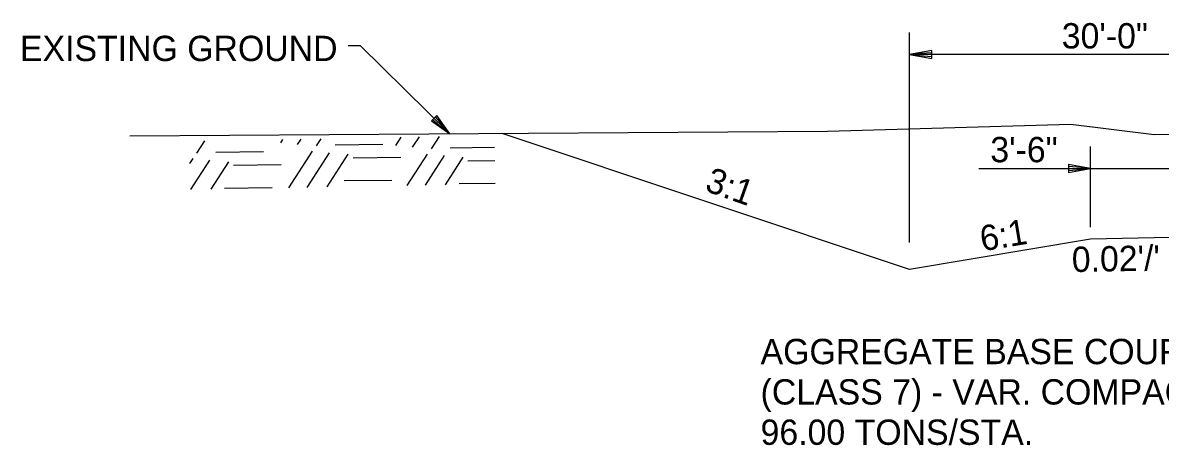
# Model space of a CAD drawing. Extents: x 1734743 to 1735935, y 759845 to 763831.
# Drawn here: x 1735617.1 to 1735671, y 760841.9 to 760862 of the extents above; entities that cross this region are included whole.
import ezdxf

# ---------------------------------------------------------------- set-up
doc = ezdxf.new("R2010")
doc.units = 0
doc.layers.add('19', color=7, linetype='Continuous')

msp = doc.modelspace()

# ---------------------------------------------------------------- linework, layer by layer
at = {"layer": '19'}
for p, q in [((1735659.144, 760851.544), (1735659.144, 760861.499)), ((1735660.194, 760860.633), (1735659.144, 760860.449)), ((1735659.144, 760860.449), (1735660.194, 760860.265)), ((1735689.144, 760860.449), (1735659.144, 760860.449)), ((1735660.194, 760860.536), (1735659.424, 760860.475)), ((1735659.424, 760860.423), (1735660.194, 760860.353)), ((1735660.194, 760860.265), (1735660.194, 760860.633)), ((1735636.714, 760857.563), (1735636.46, 760857.301)), ((1735637.151, 760856.907), (1735636.652, 760857.493)), ((1735637.335, 760856.697), (1735636.714, 760857.563)), ((1735636.46, 760857.301), (1735637.335, 760856.697)), ((1735636.521, 760857.362), (1735637.116, 760856.872)), ((1735629.313, 760856.271), (1735629.414, 760856.427)), ((1735630.112, 760856.193), (1735630.274, 760856.443)), ((1735631.004, 760856.118), (1735631.226, 760856.461)), ((1735634.768, 760856.133), (1735635.027, 760856.533)), ((1735635.567, 760856.056), (1735635.887, 760856.55)), ((1735636.458, 760855.98), (1735636.839, 760856.568)), ((1735659.144, 760850.269), (1735639.813, 760856.713)), ((1735625.336, 760855.769), (1735625.717, 760856.357)), ((1735626.225, 760855.823), (1735628.487, 760855.847)), ((1735629.699, 760854.137), (1735630.823, 760855.873)), ((1735631.893, 760856.172), (1735634.155, 760856.196)), ((1735637.347, 760856.034), (1735639.453, 760856.057)), ((1735667.733, 760852.265), (1735667.733, 760856.098)), ((1735625.005, 760855.291), (1735625.155, 760855.524)), ((1735625.05, 760854.049), (1735625.954, 760855.447)), ((1735626.002, 760854.067), (1735626.846, 760855.371)), ((1735630.559, 760854.154), (1735631.622, 760855.795)), ((1735631.512, 760854.172), (1735632.514, 760855.72)), ((1735632.739, 760855.557), (1735635.001, 760855.581)), ((1735635.312, 760854.244), (1735636.278, 760855.735)), ((1735636.172, 760854.26), (1735637.076, 760855.658)), ((1735637.124, 760854.278), (1735637.968, 760855.582)), ((1735638.193, 760855.419), (1735639.465, 760855.433)), ((1735627.071, 760855.208), (1735629.333, 760855.233)), ((1735662.423, 760855.048), (1735672.959, 760855.048)), ((1735666.683, 760855.232), (1735666.683, 760854.865)), ((1735667.733, 760855.048), (1735666.683, 760855.232)), ((1735667.453, 760855.075), (1735666.683, 760855.136)), ((1735666.683, 760854.865), (1735667.733, 760855.048)), ((1735666.683, 760854.952), (1735667.453, 760855.022)), ((1735632.315, 760854.473), (1735634.576, 760854.497)), ((1735637.769, 760854.335), (1735639.486, 760854.354)), ((1735626.647, 760854.124), (1735628.909, 760854.149)), ((1735667.733, 760851.701), (1735659.144, 760850.269)), ((1735685.18, 760852.05), (1735667.733, 760851.701))]:
    msp.add_line(p, q, dxfattribs=at)
for points in [[(1735632.511, 760860.873), (1735633.08, 760860.873), (1735637.335, 760856.697)], [(1735622.159, 760856.598), (1735655.246, 760856.814), (1735666.794, 760857.154), (1735670.748, 760856.652), (1735676.229, 760856.712), (1735686.167, 760856.775), (1735692.806, 760856.759), (1735701.795, 760857.189), (1735708.913, 760857.494)]]:
    msp.add_lwpolyline(points, dxfattribs=at)

# ---------------------------------------------------------------- texts
for s, p in [('30\'-0"', (1735666.362, 760860.737)), ('EXISTING GROUND', (1735616.939, 760860.14)), ('3\'-6"', (1735662.973, 760855.345))]:
    msp.add_text(s, height=1.2, dxfattribs=at).set_placement(p)
for s, rotation, p in [('3:1', 340.4943, (1735649.378, 760854.008)), ('6:1', 9.4511, (1735662.59, 760851.121)), ("0.02'/'", 1.0121, (1735666.849, 760850.139)), ('AGGREGATE BASE COURSE', 360, (1735652.074, 760845.775)), ('(CLASS 7) - VAR. COMPACTED DEPTH', 360, (1735652.074, 760843.863)), ('96.00 TONS/STA.', 360, (1735652.074, 760841.952))]:
    msp.add_text(s, height=1.2, rotation=rotation, dxfattribs=at).set_placement(p)

doc.saveas('drawing.dxf')
